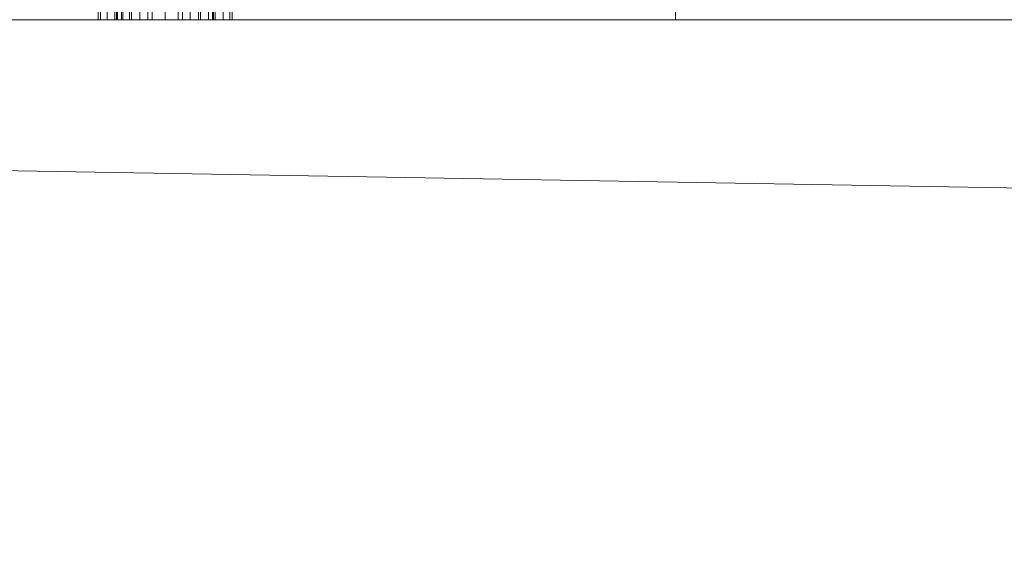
# Model space of a CAD drawing. Header units: inches. Extents: x 15 to 638, y -384 to 556.
# Tile 468 of 656: x 137.12 to 148.7, y 449.13 to 455.5. Entities that reach past the tile are written whole.
import ezdxf

# ---------------------------------------------------------------- set-up
doc = ezdxf.new("R2010")
doc.units = ezdxf.units.IN
doc.header["$MEASUREMENT"] = 0
for name, color, linetype, lineweight in [('A-FLOR', 192, 'Continuous', 9), ('A-FLOR-HRAL', 11, 'Continuous', 9), ('A-WALL', 90, 'Continuous', 9)]:
    doc.layers.add(name, color=color, linetype=linetype, lineweight=lineweight)

# ---------------------------------------------------------------- blocks, each defined once
blk = doc.blocks.new('Railing - Railing-5510912-_3D_')
at = {"layer": 'A-FLOR-HRAL'}
mesh = blk.add_polyface(dxfattribs=at)
corners = [(138.242, 455.5, 29.921), (138.262, 455.5, 30.074), (138.321, 455.5, 30.217), (138.415, 455.5, 30.339), (138.537, 455.5, 30.433), (138.679, 455.5, 30.492), (138.832, 455.5, 30.512), (138.985, 455.5, 30.492), (139.127, 455.5, 30.433), (139.25, 455.5, 30.339), (139.344, 455.5, 30.217), (139.403, 455.5, 30.074), (139.423, 455.5, 29.921), (139.423, 503.313, 29.921), (139.403, 503.361, 30.074), (139.344, 503.406, 30.217), (139.25, 503.445, 30.339), (139.127, 503.475, 30.433), (138.985, 503.494, 30.492), (138.832, 503.5, 30.512), (138.679, 503.494, 30.492), (138.537, 503.475, 30.433), (138.415, 503.445, 30.339), (138.321, 503.406, 30.217), (138.262, 503.361, 30.074), (138.242, 503.313, 29.921)]
mesh.append_faces([[corners[k] for k in face] for face in [(20, 5, 6, 19), (5, 20, 21, 4), (3, 22, 23, 2), (4, 21, 22, 3), (2, 23, 24, 1)]], dxfattribs={"vtx0": -1, "vtx2": -1})
mesh.append_faces([[corners[k] for k in face] for face in [(13, 14, 11, 12)]], dxfattribs={"vtx1": -1})
mesh.append_faces([[corners[k] for k in face] for face in [(14, 15, 10, 11), (16, 17, 8, 9), (15, 16, 9, 10), (17, 18, 7, 8), (6, 7, 18, 19)]], dxfattribs={"vtx1": -1, "vtx3": -1})
mesh.append_faces([[corners[k] for k in face] for face in [(25, 0, 1, 24)]], dxfattribs={"vtx2": -1})
mesh = blk.add_polyface(dxfattribs=at)
corners = [(138.242, 455.5, 25), (138.262, 455.5, 25.153), (138.321, 455.5, 25.295), (138.415, 455.5, 25.418), (138.537, 455.5, 25.511), (138.679, 455.5, 25.57), (138.832, 455.5, 25.591), (138.985, 455.5, 25.57), (139.127, 455.5, 25.511), (139.25, 455.5, 25.418), (139.344, 455.5, 25.295), (139.403, 455.5, 25.153), (139.423, 455.5, 25), (139.423, 503.313, 25), (139.403, 503.361, 25.153), (139.344, 503.406, 25.295), (139.25, 503.445, 25.418), (139.127, 503.475, 25.511), (138.985, 503.494, 25.57), (138.832, 503.5, 25.591), (138.679, 503.494, 25.57), (138.537, 503.475, 25.511), (138.415, 503.445, 25.418), (138.321, 503.406, 25.295), (138.262, 503.361, 25.153), (138.242, 503.313, 25)]
mesh.append_faces([[corners[k] for k in face] for face in [(20, 5, 6, 19), (5, 20, 21, 4), (3, 22, 23, 2), (4, 21, 22, 3), (2, 23, 24, 1)]], dxfattribs={"vtx0": -1, "vtx2": -1})
mesh.append_faces([[corners[k] for k in face] for face in [(13, 14, 11, 12)]], dxfattribs={"vtx1": -1})
mesh.append_faces([[corners[k] for k in face] for face in [(14, 15, 10, 11), (16, 17, 8, 9), (15, 16, 9, 10), (17, 18, 7, 8), (6, 7, 18, 19)]], dxfattribs={"vtx1": -1, "vtx3": -1})
mesh.append_faces([[corners[k] for k in face] for face in [(25, 0, 1, 24)]], dxfattribs={"vtx2": -1})
mesh = blk.add_polyface(dxfattribs=at)
corners = [(138.242, 455.5, 20.079), (138.262, 455.5, 20.232), (138.321, 455.5, 20.374), (138.415, 455.5, 20.496), (138.537, 455.5, 20.59), (138.679, 455.5, 20.649), (138.832, 455.5, 20.669), (138.985, 455.5, 20.649), (139.127, 455.5, 20.59), (139.25, 455.5, 20.496), (139.344, 455.5, 20.374), (139.403, 455.5, 20.232), (139.423, 455.5, 20.079), (139.423, 503.313, 20.079), (139.403, 503.361, 20.232), (139.344, 503.406, 20.374), (139.25, 503.445, 20.496), (139.127, 503.475, 20.59), (138.985, 503.494, 20.649), (138.832, 503.5, 20.669), (138.679, 503.494, 20.649), (138.537, 503.475, 20.59), (138.415, 503.445, 20.496), (138.321, 503.406, 20.374), (138.262, 503.361, 20.232), (138.242, 503.313, 20.079)]
mesh.append_faces([[corners[k] for k in face] for face in [(20, 5, 6, 19), (5, 20, 21, 4), (3, 22, 23, 2), (4, 21, 22, 3), (2, 23, 24, 1)]], dxfattribs={"vtx0": -1, "vtx2": -1})
mesh.append_faces([[corners[k] for k in face] for face in [(13, 14, 11, 12)]], dxfattribs={"vtx1": -1})
mesh.append_faces([[corners[k] for k in face] for face in [(14, 15, 10, 11), (16, 17, 8, 9), (15, 16, 9, 10), (17, 18, 7, 8), (6, 7, 18, 19)]], dxfattribs={"vtx1": -1, "vtx3": -1})
mesh.append_faces([[corners[k] for k in face] for face in [(25, 0, 1, 24)]], dxfattribs={"vtx2": -1})
mesh = blk.add_polyface(dxfattribs=at)
corners = [(138.242, 455.5, 15.157), (138.262, 455.5, 15.31), (138.321, 455.5, 15.453), (138.415, 455.5, 15.575), (138.537, 455.5, 15.669), (138.679, 455.5, 15.728), (138.832, 455.5, 15.748), (138.985, 455.5, 15.728), (139.127, 455.5, 15.669), (139.25, 455.5, 15.575), (139.344, 455.5, 15.453), (139.403, 455.5, 15.31), (139.423, 455.5, 15.157), (139.423, 503.313, 15.157), (139.403, 503.361, 15.31), (139.344, 503.406, 15.453), (139.25, 503.445, 15.575), (139.127, 503.475, 15.669), (138.985, 503.494, 15.728), (138.832, 503.5, 15.748), (138.679, 503.494, 15.728), (138.537, 503.475, 15.669), (138.415, 503.445, 15.575), (138.321, 503.406, 15.453), (138.262, 503.361, 15.31), (138.242, 503.313, 15.157)]
mesh.append_faces([[corners[k] for k in face] for face in [(20, 5, 6, 19), (5, 20, 21, 4), (3, 22, 23, 2), (4, 21, 22, 3), (2, 23, 24, 1)]], dxfattribs={"vtx0": -1, "vtx2": -1})
mesh.append_faces([[corners[k] for k in face] for face in [(13, 14, 11, 12)]], dxfattribs={"vtx1": -1})
mesh.append_faces([[corners[k] for k in face] for face in [(14, 15, 10, 11), (16, 17, 8, 9), (15, 16, 9, 10), (17, 18, 7, 8), (6, 7, 18, 19)]], dxfattribs={"vtx1": -1, "vtx3": -1})
mesh.append_faces([[corners[k] for k in face] for face in [(25, 0, 1, 24)]], dxfattribs={"vtx2": -1})
mesh = blk.add_polyface(dxfattribs=at)
corners = [(138.242, 455.5, 10.236), (138.262, 455.5, 10.389), (138.321, 455.5, 10.531), (138.415, 455.5, 10.654), (138.537, 455.5, 10.748), (138.679, 455.5, 10.807), (138.832, 455.5, 10.827), (138.985, 455.5, 10.807), (139.127, 455.5, 10.748), (139.25, 455.5, 10.654), (139.344, 455.5, 10.531), (139.403, 455.5, 10.389), (139.423, 455.5, 10.236), (139.423, 503.313, 10.236), (139.403, 503.361, 10.389), (139.344, 503.406, 10.531), (139.25, 503.445, 10.654), (139.127, 503.475, 10.748), (138.985, 503.494, 10.807), (138.832, 503.5, 10.827), (138.679, 503.494, 10.807), (138.537, 503.475, 10.748), (138.415, 503.445, 10.654), (138.321, 503.406, 10.531), (138.262, 503.361, 10.389), (138.242, 503.313, 10.236)]
mesh.append_faces([[corners[k] for k in face] for face in [(20, 5, 6, 19), (5, 20, 21, 4), (3, 22, 23, 2), (4, 21, 22, 3), (2, 23, 24, 1)]], dxfattribs={"vtx0": -1, "vtx2": -1})
mesh.append_faces([[corners[k] for k in face] for face in [(13, 14, 11, 12)]], dxfattribs={"vtx1": -1})
mesh.append_faces([[corners[k] for k in face] for face in [(14, 15, 10, 11), (16, 17, 8, 9), (15, 16, 9, 10), (17, 18, 7, 8), (6, 7, 18, 19)]], dxfattribs={"vtx1": -1, "vtx3": -1})
mesh.append_faces([[corners[k] for k in face] for face in [(25, 0, 1, 24)]], dxfattribs={"vtx2": -1})
mesh = blk.add_polyface(dxfattribs=at)
corners = [(138.242, 455.5, 5.315), (138.262, 455.5, 5.468), (138.321, 455.5, 5.61), (138.415, 455.5, 5.733), (138.537, 455.5, 5.826), (138.679, 455.5, 5.885), (138.832, 455.5, 5.906), (138.985, 455.5, 5.885), (139.127, 455.5, 5.826), (139.25, 455.5, 5.733), (139.344, 455.5, 5.61), (139.403, 455.5, 5.468), (139.423, 455.5, 5.315), (139.423, 503.313, 5.315), (139.403, 503.361, 5.468), (139.344, 503.406, 5.61), (139.25, 503.445, 5.733), (139.127, 503.475, 5.826), (138.985, 503.494, 5.885), (138.832, 503.5, 5.906), (138.679, 503.494, 5.885), (138.537, 503.475, 5.826), (138.415, 503.445, 5.733), (138.321, 503.406, 5.61), (138.262, 503.361, 5.468), (138.242, 503.313, 5.315)]
mesh.append_faces([[corners[k] for k in face] for face in [(20, 5, 6, 19), (5, 20, 21, 4), (3, 22, 23, 2), (4, 21, 22, 3), (2, 23, 24, 1)]], dxfattribs={"vtx0": -1, "vtx2": -1})
mesh.append_faces([[corners[k] for k in face] for face in [(13, 14, 11, 12)]], dxfattribs={"vtx1": -1})
mesh.append_faces([[corners[k] for k in face] for face in [(14, 15, 10, 11), (16, 17, 8, 9), (15, 16, 9, 10), (17, 18, 7, 8), (6, 7, 18, 19)]], dxfattribs={"vtx1": -1, "vtx3": -1})
mesh.append_faces([[corners[k] for k in face] for face in [(25, 0, 1, 24)]], dxfattribs={"vtx2": -1})
mesh = blk.add_polyface(dxfattribs=at)
corners = [(139.423, 455.5, 29.921), (139.403, 455.5, 29.768), (139.344, 455.5, 29.626), (139.25, 455.5, 29.504), (139.127, 455.5, 29.41), (138.985, 455.5, 29.351), (138.832, 455.5, 29.331), (138.679, 455.5, 29.351), (138.537, 455.5, 29.41), (138.415, 455.5, 29.504), (138.321, 455.5, 29.626), (138.262, 455.5, 29.768), (138.242, 455.5, 29.921), (138.242, 503.313, 29.921), (138.262, 503.264, 29.768), (138.321, 503.219, 29.626), (138.415, 503.18, 29.504), (138.537, 503.15, 29.41), (138.679, 503.132, 29.351), (138.832, 503.125, 29.331), (138.985, 503.132, 29.351), (139.127, 503.15, 29.41), (139.25, 503.18, 29.504), (139.344, 503.219, 29.626), (139.403, 503.264, 29.768), (139.423, 503.313, 29.921)]
mesh.append_faces([[corners[k] for k in face] for face in [(11, 14, 15, 10), (8, 17, 18, 7), (9, 16, 17, 8), (10, 15, 16, 9), (19, 6, 7, 18)]], dxfattribs={"vtx0": -1, "vtx2": -1})
mesh.append_faces([[corners[k] for k in face] for face in [(21, 22, 3, 4), (20, 21, 4, 5), (23, 24, 1, 2), (22, 23, 2, 3), (19, 20, 5, 6)]], dxfattribs={"vtx1": -1, "vtx3": -1})
mesh.append_faces([[corners[k] for k in face] for face in [(12, 13, 14, 11)]], dxfattribs={"vtx2": -1})
mesh.append_faces([[corners[k] for k in face] for face in [(24, 25, 0, 1)]], dxfattribs={"vtx3": -1})
mesh = blk.add_polyface(dxfattribs=at)
corners = [(139.423, 455.5, 25), (139.403, 455.5, 24.847), (139.344, 455.5, 24.705), (139.25, 455.5, 24.582), (139.127, 455.5, 24.489), (138.985, 455.5, 24.43), (138.832, 455.5, 24.409), (138.679, 455.5, 24.43), (138.537, 455.5, 24.489), (138.415, 455.5, 24.582), (138.321, 455.5, 24.705), (138.262, 455.5, 24.847), (138.242, 455.5, 25), (138.242, 503.313, 25), (138.262, 503.264, 24.847), (138.321, 503.219, 24.705), (138.415, 503.18, 24.582), (138.537, 503.15, 24.489), (138.679, 503.132, 24.43), (138.832, 503.125, 24.409), (138.985, 503.132, 24.43), (139.127, 503.15, 24.489), (139.25, 503.18, 24.582), (139.344, 503.219, 24.705), (139.403, 503.264, 24.847), (139.423, 503.313, 25)]
mesh.append_faces([[corners[k] for k in face] for face in [(11, 14, 15, 10), (8, 17, 18, 7), (9, 16, 17, 8), (10, 15, 16, 9), (19, 6, 7, 18)]], dxfattribs={"vtx0": -1, "vtx2": -1})
mesh.append_faces([[corners[k] for k in face] for face in [(21, 22, 3, 4), (20, 21, 4, 5), (23, 24, 1, 2), (22, 23, 2, 3), (19, 20, 5, 6)]], dxfattribs={"vtx1": -1, "vtx3": -1})
mesh.append_faces([[corners[k] for k in face] for face in [(12, 13, 14, 11)]], dxfattribs={"vtx2": -1})
mesh.append_faces([[corners[k] for k in face] for face in [(24, 25, 0, 1)]], dxfattribs={"vtx3": -1})
mesh = blk.add_polyface(dxfattribs=at)
corners = [(139.423, 455.5, 20.079), (139.403, 455.5, 19.926), (139.344, 455.5, 19.783), (139.25, 455.5, 19.661), (139.127, 455.5, 19.567), (138.985, 455.5, 19.508), (138.832, 455.5, 19.488), (138.679, 455.5, 19.508), (138.537, 455.5, 19.567), (138.415, 455.5, 19.661), (138.321, 455.5, 19.783), (138.262, 455.5, 19.926), (138.242, 455.5, 20.079), (138.242, 503.313, 20.079), (138.262, 503.264, 19.926), (138.321, 503.219, 19.783), (138.415, 503.18, 19.661), (138.537, 503.15, 19.567), (138.679, 503.132, 19.508), (138.832, 503.125, 19.488), (138.985, 503.132, 19.508), (139.127, 503.15, 19.567), (139.25, 503.18, 19.661), (139.344, 503.219, 19.783), (139.403, 503.264, 19.926), (139.423, 503.313, 20.079)]
mesh.append_faces([[corners[k] for k in face] for face in [(11, 14, 15, 10), (8, 17, 18, 7), (9, 16, 17, 8), (10, 15, 16, 9), (19, 6, 7, 18)]], dxfattribs={"vtx0": -1, "vtx2": -1})
mesh.append_faces([[corners[k] for k in face] for face in [(21, 22, 3, 4), (20, 21, 4, 5), (23, 24, 1, 2), (22, 23, 2, 3), (19, 20, 5, 6)]], dxfattribs={"vtx1": -1, "vtx3": -1})
mesh.append_faces([[corners[k] for k in face] for face in [(12, 13, 14, 11)]], dxfattribs={"vtx2": -1})
mesh.append_faces([[corners[k] for k in face] for face in [(24, 25, 0, 1)]], dxfattribs={"vtx3": -1})
mesh = blk.add_polyface(dxfattribs=at)
corners = [(139.423, 455.5, 15.157), (139.403, 455.5, 15.005), (139.344, 455.5, 14.862), (139.25, 455.5, 14.74), (139.127, 455.5, 14.646), (138.985, 455.5, 14.587), (138.832, 455.5, 14.567), (138.679, 455.5, 14.587), (138.537, 455.5, 14.646), (138.415, 455.5, 14.74), (138.321, 455.5, 14.862), (138.262, 455.5, 15.005), (138.242, 455.5, 15.157), (138.242, 503.313, 15.157), (138.262, 503.264, 15.005), (138.321, 503.219, 14.862), (138.415, 503.18, 14.74), (138.537, 503.15, 14.646), (138.679, 503.132, 14.587), (138.832, 503.125, 14.567), (138.985, 503.132, 14.587), (139.127, 503.15, 14.646), (139.25, 503.18, 14.74), (139.344, 503.219, 14.862), (139.403, 503.264, 15.005), (139.423, 503.313, 15.157)]
mesh.append_faces([[corners[k] for k in face] for face in [(11, 14, 15, 10), (8, 17, 18, 7), (9, 16, 17, 8), (10, 15, 16, 9), (19, 6, 7, 18)]], dxfattribs={"vtx0": -1, "vtx2": -1})
mesh.append_faces([[corners[k] for k in face] for face in [(21, 22, 3, 4), (20, 21, 4, 5), (23, 24, 1, 2), (22, 23, 2, 3), (19, 20, 5, 6)]], dxfattribs={"vtx1": -1, "vtx3": -1})
mesh.append_faces([[corners[k] for k in face] for face in [(12, 13, 14, 11)]], dxfattribs={"vtx2": -1})
mesh.append_faces([[corners[k] for k in face] for face in [(24, 25, 0, 1)]], dxfattribs={"vtx3": -1})
mesh = blk.add_polyface(dxfattribs=at)
corners = [(139.423, 455.5, 10.236), (139.403, 455.5, 10.083), (139.344, 455.5, 9.941), (139.25, 455.5, 9.819), (139.127, 455.5, 9.725), (138.985, 455.5, 9.666), (138.832, 455.5, 9.646), (138.679, 455.5, 9.666), (138.537, 455.5, 9.725), (138.415, 455.5, 9.819), (138.321, 455.5, 9.941), (138.262, 455.5, 10.083), (138.242, 455.5, 10.236), (138.242, 503.313, 10.236), (138.262, 503.264, 10.083), (138.321, 503.219, 9.941), (138.415, 503.18, 9.819), (138.537, 503.15, 9.725), (138.679, 503.132, 9.666), (138.832, 503.125, 9.646), (138.985, 503.132, 9.666), (139.127, 503.15, 9.725), (139.25, 503.18, 9.819), (139.344, 503.219, 9.941), (139.403, 503.264, 10.083), (139.423, 503.313, 10.236)]
mesh.append_faces([[corners[k] for k in face] for face in [(11, 14, 15, 10), (8, 17, 18, 7), (9, 16, 17, 8), (10, 15, 16, 9), (19, 6, 7, 18)]], dxfattribs={"vtx0": -1, "vtx2": -1})
mesh.append_faces([[corners[k] for k in face] for face in [(21, 22, 3, 4), (20, 21, 4, 5), (23, 24, 1, 2), (22, 23, 2, 3), (19, 20, 5, 6)]], dxfattribs={"vtx1": -1, "vtx3": -1})
mesh.append_faces([[corners[k] for k in face] for face in [(12, 13, 14, 11)]], dxfattribs={"vtx2": -1})
mesh.append_faces([[corners[k] for k in face] for face in [(24, 25, 0, 1)]], dxfattribs={"vtx3": -1})
mesh = blk.add_polyface(dxfattribs=at)
corners = [(139.423, 455.5, 5.315), (139.403, 455.5, 5.162), (139.344, 455.5, 5.02), (139.25, 455.5, 4.897), (139.127, 455.5, 4.804), (138.985, 455.5, 4.745), (138.832, 455.5, 4.724), (138.679, 455.5, 4.745), (138.537, 455.5, 4.804), (138.415, 455.5, 4.897), (138.321, 455.5, 5.02), (138.262, 455.5, 5.162), (138.242, 455.5, 5.315), (138.242, 503.313, 5.315), (138.262, 503.264, 5.162), (138.321, 503.219, 5.02), (138.415, 503.18, 4.897), (138.537, 503.15, 4.804), (138.679, 503.132, 4.745), (138.832, 503.125, 4.724), (138.985, 503.132, 4.745), (139.127, 503.15, 4.804), (139.25, 503.18, 4.897), (139.344, 503.219, 5.02), (139.403, 503.264, 5.162), (139.423, 503.313, 5.315)]
mesh.append_faces([[corners[k] for k in face] for face in [(11, 14, 15, 10), (8, 17, 18, 7), (9, 16, 17, 8), (10, 15, 16, 9), (19, 6, 7, 18)]], dxfattribs={"vtx0": -1, "vtx2": -1})
mesh.append_faces([[corners[k] for k in face] for face in [(21, 22, 3, 4), (20, 21, 4, 5), (23, 24, 1, 2), (22, 23, 2, 3), (19, 20, 5, 6)]], dxfattribs={"vtx1": -1, "vtx3": -1})
mesh.append_faces([[corners[k] for k in face] for face in [(12, 13, 14, 11)]], dxfattribs={"vtx2": -1})
mesh.append_faces([[corners[k] for k in face] for face in [(24, 25, 0, 1)]], dxfattribs={"vtx3": -1})
mesh = blk.add_polyface(dxfattribs=at)
corners = [(138.242, 455.5, 29.921), (138.262, 455.5, 29.768), (138.321, 455.5, 29.626), (138.415, 455.5, 29.504), (138.537, 455.5, 29.41), (138.679, 455.5, 29.351), (138.832, 455.5, 29.331), (138.985, 455.5, 29.351), (139.127, 455.5, 29.41), (139.25, 455.5, 29.504), (139.344, 455.5, 29.626), (139.403, 455.5, 29.768), (139.423, 455.5, 29.921), (139.403, 455.5, 30.074), (139.344, 455.5, 30.217), (139.25, 455.5, 30.339), (139.127, 455.5, 30.433), (138.985, 455.5, 30.492), (138.832, 455.5, 30.512), (138.679, 455.5, 30.492), (138.537, 455.5, 30.433), (138.415, 455.5, 30.339), (138.321, 455.5, 30.217), (138.262, 455.5, 30.074)]
mesh.append_faces([[corners[k] for k in face] for face in [(13, 10, 11, 12), (16, 13, 14, 15)]], dxfattribs={"vtx0": -1})
mesh.append_faces([[corners[k] for k in face] for face in [(6, 2, 5)]], dxfattribs={"vtx0": -1, "vtx1": -1})
mesh.append_faces([[corners[k] for k in face] for face in [(13, 16, 22)]], dxfattribs={"vtx0": -1, "vtx1": -1, "vtx2": -1})
mesh.append_faces([[corners[k] for k in face] for face in [(22, 0, 10, 13)]], dxfattribs={"vtx0": -1, "vtx1": -1, "vtx2": -1, "vtx3": -1})
mesh.append_faces([[corners[k] for k in face] for face in [(4, 5, 2, 3)]], dxfattribs={"vtx1": -1})
mesh.append_faces([[corners[k] for k in face] for face in [(18, 19, 22, 16)]], dxfattribs={"vtx1": -1, "vtx2": -1, "vtx3": -1})
mesh.append_faces([[corners[k] for k in face] for face in [(20, 21, 22, 19), (16, 17, 18), (22, 23, 0)]], dxfattribs={"vtx2": -1})
mesh.append_faces([[corners[k] for k in face] for face in [(0, 1, 2, 10), (6, 7, 8, 2), (8, 9, 10, 2)]], dxfattribs={"vtx2": -1, "vtx3": -1})
mesh = blk.add_polyface(dxfattribs=at)
corners = [(138.242, 455.5, 25), (138.262, 455.5, 24.847), (138.321, 455.5, 24.705), (138.415, 455.5, 24.582), (138.537, 455.5, 24.489), (138.679, 455.5, 24.43), (138.832, 455.5, 24.409), (138.985, 455.5, 24.43), (139.127, 455.5, 24.489), (139.25, 455.5, 24.582), (139.344, 455.5, 24.705), (139.403, 455.5, 24.847), (139.423, 455.5, 25), (139.403, 455.5, 25.153), (139.344, 455.5, 25.295), (139.25, 455.5, 25.418), (139.127, 455.5, 25.511), (138.985, 455.5, 25.57), (138.832, 455.5, 25.591), (138.679, 455.5, 25.57), (138.537, 455.5, 25.511), (138.415, 455.5, 25.418), (138.321, 455.5, 25.295), (138.262, 455.5, 25.153)]
mesh.append_faces([[corners[k] for k in face] for face in [(13, 10, 11, 12), (16, 13, 14, 15)]], dxfattribs={"vtx0": -1})
mesh.append_faces([[corners[k] for k in face] for face in [(6, 2, 5)]], dxfattribs={"vtx0": -1, "vtx1": -1})
mesh.append_faces([[corners[k] for k in face] for face in [(13, 16, 22)]], dxfattribs={"vtx0": -1, "vtx1": -1, "vtx2": -1})
mesh.append_faces([[corners[k] for k in face] for face in [(22, 0, 10, 13)]], dxfattribs={"vtx0": -1, "vtx1": -1, "vtx2": -1, "vtx3": -1})
mesh.append_faces([[corners[k] for k in face] for face in [(4, 5, 2, 3)]], dxfattribs={"vtx1": -1})
mesh.append_faces([[corners[k] for k in face] for face in [(18, 19, 22, 16)]], dxfattribs={"vtx1": -1, "vtx2": -1, "vtx3": -1})
mesh.append_faces([[corners[k] for k in face] for face in [(20, 21, 22, 19), (16, 17, 18), (22, 23, 0)]], dxfattribs={"vtx2": -1})
mesh.append_faces([[corners[k] for k in face] for face in [(0, 1, 2, 10), (6, 7, 8, 2), (8, 9, 10, 2)]], dxfattribs={"vtx2": -1, "vtx3": -1})
mesh = blk.add_polyface(dxfattribs=at)
corners = [(138.242, 455.5, 20.079), (138.262, 455.5, 19.926), (138.321, 455.5, 19.783), (138.415, 455.5, 19.661), (138.537, 455.5, 19.567), (138.679, 455.5, 19.508), (138.832, 455.5, 19.488), (138.985, 455.5, 19.508), (139.127, 455.5, 19.567), (139.25, 455.5, 19.661), (139.344, 455.5, 19.783), (139.403, 455.5, 19.926), (139.423, 455.5, 20.079), (139.403, 455.5, 20.232), (139.344, 455.5, 20.374), (139.25, 455.5, 20.496), (139.127, 455.5, 20.59), (138.985, 455.5, 20.649), (138.832, 455.5, 20.669), (138.679, 455.5, 20.649), (138.537, 455.5, 20.59), (138.415, 455.5, 20.496), (138.321, 455.5, 20.374), (138.262, 455.5, 20.232)]
mesh.append_faces([[corners[k] for k in face] for face in [(13, 10, 11, 12), (18, 16, 17)]], dxfattribs={"vtx0": -1})
mesh.append_faces([[corners[k] for k in face] for face in [(10, 2, 6), (18, 22, 14)]], dxfattribs={"vtx0": -1, "vtx1": -1, "vtx2": -1})
mesh.append_faces([[corners[k] for k in face] for face in [(22, 0, 10, 14)]], dxfattribs={"vtx0": -1, "vtx1": -1, "vtx2": -1, "vtx3": -1})
mesh.append_faces([[corners[k] for k in face] for face in [(10, 13, 14)]], dxfattribs={"vtx0": -1, "vtx2": -1})
mesh.append_faces([[corners[k] for k in face] for face in [(5, 6, 4), (9, 10, 8)]], dxfattribs={"vtx1": -1})
mesh.append_faces([[corners[k] for k in face] for face in [(18, 19, 20), (22, 23, 0)]], dxfattribs={"vtx2": -1})
mesh.append_faces([[corners[k] for k in face] for face in [(2, 3, 4, 6), (0, 1, 2, 10), (6, 7, 8, 10), (20, 21, 22, 18), (14, 15, 16, 18)]], dxfattribs={"vtx2": -1, "vtx3": -1})
mesh = blk.add_polyface(dxfattribs=at)
corners = [(138.242, 455.5, 15.157), (138.262, 455.5, 15.005), (138.321, 455.5, 14.862), (138.415, 455.5, 14.74), (138.537, 455.5, 14.646), (138.679, 455.5, 14.587), (138.832, 455.5, 14.567), (138.985, 455.5, 14.587), (139.127, 455.5, 14.646), (139.25, 455.5, 14.74), (139.344, 455.5, 14.862), (139.403, 455.5, 15.005), (139.423, 455.5, 15.157), (139.403, 455.5, 15.31), (139.344, 455.5, 15.453), (139.25, 455.5, 15.575), (139.127, 455.5, 15.669), (138.985, 455.5, 15.728), (138.832, 455.5, 15.748), (138.679, 455.5, 15.728), (138.537, 455.5, 15.669), (138.415, 455.5, 15.575), (138.321, 455.5, 15.453), (138.262, 455.5, 15.31)]
mesh.append_faces([[corners[k] for k in face] for face in [(13, 10, 11, 12), (18, 16, 17)]], dxfattribs={"vtx0": -1})
mesh.append_faces([[corners[k] for k in face] for face in [(10, 2, 6), (18, 22, 14)]], dxfattribs={"vtx0": -1, "vtx1": -1, "vtx2": -1})
mesh.append_faces([[corners[k] for k in face] for face in [(22, 0, 10, 14)]], dxfattribs={"vtx0": -1, "vtx1": -1, "vtx2": -1, "vtx3": -1})
mesh.append_faces([[corners[k] for k in face] for face in [(10, 13, 14)]], dxfattribs={"vtx0": -1, "vtx2": -1})
mesh.append_faces([[corners[k] for k in face] for face in [(5, 6, 4), (9, 10, 8)]], dxfattribs={"vtx1": -1})
mesh.append_faces([[corners[k] for k in face] for face in [(18, 19, 20), (22, 23, 0)]], dxfattribs={"vtx2": -1})
mesh.append_faces([[corners[k] for k in face] for face in [(2, 3, 4, 6), (0, 1, 2, 10), (6, 7, 8, 10), (20, 21, 22, 18), (14, 15, 16, 18)]], dxfattribs={"vtx2": -1, "vtx3": -1})
mesh = blk.add_polyface(dxfattribs=at)
corners = [(138.242, 455.5, 10.236), (138.262, 455.5, 10.083), (138.321, 455.5, 9.941), (138.415, 455.5, 9.819), (138.537, 455.5, 9.725), (138.679, 455.5, 9.666), (138.832, 455.5, 9.646), (138.985, 455.5, 9.666), (139.127, 455.5, 9.725), (139.25, 455.5, 9.819), (139.344, 455.5, 9.941), (139.403, 455.5, 10.083), (139.423, 455.5, 10.236), (139.403, 455.5, 10.389), (139.344, 455.5, 10.531), (139.25, 455.5, 10.654), (139.127, 455.5, 10.748), (138.985, 455.5, 10.807), (138.832, 455.5, 10.827), (138.679, 455.5, 10.807), (138.537, 455.5, 10.748), (138.415, 455.5, 10.654), (138.321, 455.5, 10.531), (138.262, 455.5, 10.389)]
mesh.append_faces([[corners[k] for k in face] for face in [(13, 10, 11, 12), (18, 16, 17)]], dxfattribs={"vtx0": -1})
mesh.append_faces([[corners[k] for k in face] for face in [(22, 10, 14, 18)]], dxfattribs={"vtx0": -1, "vtx1": -1, "vtx2": -1, "vtx3": -1})
mesh.append_faces([[corners[k] for k in face] for face in [(10, 13, 14)]], dxfattribs={"vtx0": -1, "vtx2": -1})
mesh.append_faces([[corners[k] for k in face] for face in [(5, 6, 4)]], dxfattribs={"vtx1": -1})
mesh.append_faces([[corners[k] for k in face] for face in [(1, 2, 10, 22)]], dxfattribs={"vtx1": -1, "vtx2": -1, "vtx3": -1})
mesh.append_faces([[corners[k] for k in face] for face in [(23, 0, 1, 22), (18, 19, 20)]], dxfattribs={"vtx2": -1})
mesh.append_faces([[corners[k] for k in face] for face in [(2, 3, 4, 6), (6, 7, 8, 2), (8, 9, 10, 2), (20, 21, 22, 18), (14, 15, 16, 18)]], dxfattribs={"vtx2": -1, "vtx3": -1})
mesh = blk.add_polyface(dxfattribs=at)
corners = [(138.242, 455.5, 5.315), (138.262, 455.5, 5.162), (138.321, 455.5, 5.02), (138.415, 455.5, 4.897), (138.537, 455.5, 4.804), (138.679, 455.5, 4.745), (138.832, 455.5, 4.724), (138.985, 455.5, 4.745), (139.127, 455.5, 4.804), (139.25, 455.5, 4.897), (139.344, 455.5, 5.02), (139.403, 455.5, 5.162), (139.423, 455.5, 5.315), (139.403, 455.5, 5.468), (139.344, 455.5, 5.61), (139.25, 455.5, 5.733), (139.127, 455.5, 5.826), (138.985, 455.5, 5.885), (138.832, 455.5, 5.906), (138.679, 455.5, 5.885), (138.537, 455.5, 5.826), (138.415, 455.5, 5.733), (138.321, 455.5, 5.61), (138.262, 455.5, 5.468)]
mesh.append_faces([[corners[k] for k in face] for face in [(18, 16, 17)]], dxfattribs={"vtx0": -1})
mesh.append_faces([[corners[k] for k in face] for face in [(11, 14, 10)]], dxfattribs={"vtx0": -1, "vtx1": -1})
mesh.append_faces([[corners[k] for k in face] for face in [(18, 22, 14)]], dxfattribs={"vtx0": -1, "vtx1": -1, "vtx2": -1})
mesh.append_faces([[corners[k] for k in face] for face in [(22, 0, 10, 14)]], dxfattribs={"vtx0": -1, "vtx1": -1, "vtx2": -1, "vtx3": -1})
mesh.append_faces([[corners[k] for k in face] for face in [(5, 6, 4)]], dxfattribs={"vtx1": -1})
mesh.append_faces([[corners[k] for k in face] for face in [(18, 19, 20), (22, 23, 0)]], dxfattribs={"vtx2": -1})
mesh.append_faces([[corners[k] for k in face] for face in [(2, 3, 4, 6), (0, 1, 2, 10), (6, 7, 8, 2), (8, 9, 10, 2), (20, 21, 22, 18), (14, 15, 16, 18)]], dxfattribs={"vtx2": -1, "vtx3": -1})
mesh.append_faces([[corners[k] for k in face] for face in [(11, 12, 13, 14)]], dxfattribs={"vtx3": -1})
blk = doc.blocks.new('Top Rail Type - Top Rail_Internal_-5510999-_3D_')
at = {"layer": 'A-FLOR-HRAL'}
mesh = blk.add_polyface(dxfattribs=at)
corners = [(139.62, 503.25, 34.646), (139.593, 503.315, 34.849), (139.514, 503.375, 35.039), (139.389, 503.427, 35.202), (139.226, 503.467, 35.328), (139.036, 503.491, 35.406), (138.832, 503.5, 35.433), (138.628, 503.491, 35.406), (138.438, 503.467, 35.328), (138.275, 503.427, 35.202), (138.15, 503.375, 35.039), (138.072, 503.315, 34.849), (138.045, 503.25, 34.646), (138.045, 455.5, 34.646), (138.072, 455.5, 34.849), (138.15, 455.5, 35.039), (138.275, 455.5, 35.202), (138.438, 455.5, 35.328), (138.628, 455.5, 35.406), (138.832, 455.5, 35.433), (139.036, 455.5, 35.406), (139.226, 455.5, 35.328), (139.389, 455.5, 35.202), (139.514, 455.5, 35.039), (139.593, 455.5, 34.849), (139.62, 455.5, 34.646)]
mesh.append_faces([[corners[k] for k in face] for face in [(11, 14, 15, 10), (9, 16, 17, 8), (10, 15, 16, 9), (8, 17, 18, 7), (19, 6, 7, 18)]], dxfattribs={"vtx0": -1, "vtx2": -1})
mesh.append_faces([[corners[k] for k in face] for face in [(20, 21, 4, 5), (21, 22, 3, 4), (23, 24, 1, 2), (22, 23, 2, 3), (19, 20, 5, 6)]], dxfattribs={"vtx1": -1, "vtx3": -1})
mesh.append_faces([[corners[k] for k in face] for face in [(12, 13, 14, 11)]], dxfattribs={"vtx2": -1})
mesh.append_faces([[corners[k] for k in face] for face in [(24, 25, 0, 1)]], dxfattribs={"vtx3": -1})
mesh = blk.add_polyface(dxfattribs=at)
corners = [(138.045, 503.25, 34.646), (138.072, 503.185, 34.442), (138.15, 503.125, 34.252), (138.275, 503.073, 34.089), (138.438, 503.034, 33.964), (138.628, 503.009, 33.885), (138.832, 503, 33.858), (139.036, 503.009, 33.885), (139.226, 503.034, 33.964), (139.389, 503.073, 34.089), (139.514, 503.125, 34.252), (139.593, 503.185, 34.442), (139.62, 503.25, 34.646), (139.62, 455.5, 34.646), (139.593, 455.5, 34.442), (139.514, 455.5, 34.252), (139.389, 455.5, 34.089), (139.226, 455.5, 33.964), (139.036, 455.5, 33.885), (138.832, 455.5, 33.858), (138.628, 455.5, 33.885), (138.438, 455.5, 33.964), (138.275, 455.5, 34.089), (138.15, 455.5, 34.252), (138.072, 455.5, 34.442), (138.045, 455.5, 34.646)]
mesh.append_faces([[corners[k] for k in face] for face in [(1, 24, 25, 0)]], dxfattribs={"vtx0": -1})
mesh.append_faces([[corners[k] for k in face] for face in [(5, 20, 21, 4), (4, 21, 22, 3), (2, 23, 24, 1), (3, 22, 23, 2), (20, 5, 6, 19)]], dxfattribs={"vtx0": -1, "vtx2": -1})
mesh.append_faces([[corners[k] for k in face] for face in [(13, 14, 11, 12)]], dxfattribs={"vtx1": -1})
mesh.append_faces([[corners[k] for k in face] for face in [(14, 15, 10, 11), (16, 17, 8, 9), (15, 16, 9, 10), (17, 18, 7, 8), (6, 7, 18, 19)]], dxfattribs={"vtx1": -1, "vtx3": -1})
mesh = blk.add_polyface(dxfattribs=at)
corners = [(138.045, 455.5, 34.646), (138.072, 455.5, 34.442), (138.15, 455.5, 34.252), (138.275, 455.5, 34.089), (138.438, 455.5, 33.964), (138.628, 455.5, 33.885), (138.832, 455.5, 33.858), (139.036, 455.5, 33.885), (139.226, 455.5, 33.964), (139.389, 455.5, 34.089), (139.514, 455.5, 34.252), (139.593, 455.5, 34.442), (139.62, 455.5, 34.646), (139.593, 455.5, 34.849), (139.514, 455.5, 35.039), (139.389, 455.5, 35.202), (139.226, 455.5, 35.328), (139.036, 455.5, 35.406), (138.832, 455.5, 35.433), (138.628, 455.5, 35.406), (138.438, 455.5, 35.328), (138.275, 455.5, 35.202), (138.15, 455.5, 35.039), (138.072, 455.5, 34.849)]
mesh.append_faces([[corners[k] for k in face] for face in [(10, 8, 9), (1, 23, 0)]], dxfattribs={"vtx0": -1})
mesh.append_faces([[corners[k] for k in face] for face in [(2, 12, 23, 1)]], dxfattribs={"vtx0": -1, "vtx1": -1, "vtx2": -1})
mesh.append_faces([[corners[k] for k in face] for face in [(7, 12, 2, 5)]], dxfattribs={"vtx0": -1, "vtx1": -1, "vtx2": -1, "vtx3": -1})
mesh.append_faces([[corners[k] for k in face] for face in [(20, 23, 16, 17)]], dxfattribs={"vtx0": -1, "vtx1": -1, "vtx3": -1})
mesh.append_faces([[corners[k] for k in face] for face in [(6, 7, 5)]], dxfattribs={"vtx1": -1})
mesh.append_faces([[corners[k] for k in face] for face in [(7, 8, 12)]], dxfattribs={"vtx1": -1, "vtx2": -1})
mesh.append_faces([[corners[k] for k in face] for face in [(21, 22, 23, 20), (3, 4, 5, 2)]], dxfattribs={"vtx2": -1})
mesh.append_faces([[corners[k] for k in face] for face in [(14, 15, 16, 23), (12, 13, 14, 23), (10, 11, 12, 8)]], dxfattribs={"vtx2": -1, "vtx3": -1})
mesh.append_faces([[corners[k] for k in face] for face in [(17, 18, 19, 20)]], dxfattribs={"vtx3": -1})

msp = doc.modelspace()

# ---------------------------------------------------------------- block references
at = {"layer": 'A-FLOR-HRAL'}
for name in ['Top Rail Type - Top Rail_Internal_-5510999-_3D_', 'Railing - Railing-5510912-_3D_']:
    msp.add_blockref(name, (0, 0), dxfattribs=at)

# ---------------------------------------------------------------- meshes
at = {"layer": 'A-FLOR'}
mesh = msp.add_polyface(dxfattribs=at)
corners = [(138.336, 455.5, -2), (138.336, 503.5, -2), (228.336, 503.5, -2), (228.336, 455.5, -2)]
mesh.append_faces([[corners[k] for k in face] for face in [(0, 1, 2, 3)]])
mesh = msp.add_polyface(dxfattribs=at)
corners = [(228.336, 503.5), (138.336, 503.5), (138.336, 455.5), (228.336, 455.5)]
mesh.append_faces([[corners[k] for k in face] for face in [(0, 1, 2, 3)]])
mesh = msp.add_polyface(dxfattribs=at)
corners = [(138.336, 455.5, -2), (138.336, 455.5), (138.336, 503.5), (138.336, 503.5, -2)]
mesh.append_faces([[corners[k] for k in face] for face in [(0, 1, 2, 3)]])
mesh = msp.add_polyface(dxfattribs=at)
corners = [(228.336, 455.5, -2), (228.336, 455.5), (138.336, 455.5), (138.336, 455.5, -2)]
mesh.append_faces([[corners[k] for k in face] for face in [(0, 1, 2, 3)]])
at = {"layer": 'A-WALL'}
mesh = msp.add_polyface(dxfattribs=at)
corners = [(138.336, 503.001), (138.336, 502.017, -6), (138.336, 511.501, -6), (138.336, 510.517, -12), (138.336, 520.001, -12), (138.336, 519.017, -18), (138.336, 556.001, -18), (138.336, 555.017, -24), (138.336, 455.5, -24), (138.336, 455.5)]
mesh.append_faces([[corners[k] for k in face] for face in [(5, 8, 3, 4)]], dxfattribs={"vtx0": -1, "vtx1": -1})
mesh.append_faces([[corners[k] for k in face] for face in [(9, 0, 1, 8)]], dxfattribs={"vtx2": -1})
mesh.append_faces([[corners[k] for k in face] for face in [(1, 2, 3, 8)]], dxfattribs={"vtx2": -1, "vtx3": -1})
mesh.append_faces([[corners[k] for k in face] for face in [(5, 6, 7, 8)]], dxfattribs={"vtx3": -1})
mesh = msp.add_polyface(dxfattribs=at)
corners = [(144.836, 503.001), (144.836, 455.5), (144.836, 455.5, -24), (144.836, 555.017, -24), (144.836, 556.001, -18), (144.836, 519.017, -18), (144.836, 520.001, -12), (144.836, 510.517, -12), (144.836, 511.501, -6), (144.836, 502.017, -6)]
mesh.append_faces([[corners[k] for k in face] for face in [(7, 2, 5, 6), (9, 2, 7, 8)]], dxfattribs={"vtx0": -1, "vtx1": -1})
mesh.append_faces([[corners[k] for k in face] for face in [(3, 4, 5, 2)]], dxfattribs={"vtx2": -1})
mesh.append_faces([[corners[k] for k in face] for face in [(9, 0, 1, 2)]], dxfattribs={"vtx3": -1})
mesh = msp.add_polyface(dxfattribs=at)
corners = [(138.336, 555.017, -24), (144.836, 555.017, -24), (144.836, 455.5, -24), (138.336, 455.5, -24)]
mesh.append_faces([[corners[k] for k in face] for face in [(0, 1, 2, 3)]])
mesh = msp.add_polyface(dxfattribs=at)
corners = [(138.336, 455.5), (144.836, 455.5), (144.836, 503.001), (138.336, 503.001)]
mesh.append_faces([[corners[k] for k in face] for face in [(0, 1, 2, 3)]])
mesh = msp.add_polyface(dxfattribs=at)
corners = [(228.336, 455.5, -6), (228.336, 455.5, -12), (228.336, 455.5, -16), (23.992, 455.5, -16), (23.992, 455.5, -6)]
mesh.append_faces([[corners[k] for k in face] for face in [(1, 4, 0)]], dxfattribs={"vtx0": -1})
mesh.append_faces([[corners[k] for k in face] for face in [(3, 4, 1, 2)]], dxfattribs={"vtx1": -1})
mesh = msp.add_polyface(dxfattribs=at)
corners = [(23.992, 455.5, -16), (484.75, 455.5, -16), (484.75, 445.5, -16), (484.75, 443.5, -16), (33.992, 443.5, -16), (23.992, 443.5, -16)]
mesh.append_faces([[corners[k] for k in face] for face in [(4, 0, 1, 2)]], dxfattribs={"vtx0": -1, "vtx3": -1})
mesh.append_faces([[corners[k] for k in face] for face in [(3, 4, 2)]], dxfattribs={"vtx1": -1})
mesh.append_faces([[corners[k] for k in face] for face in [(4, 5, 0)]], dxfattribs={"vtx2": -1})
mesh = msp.add_polyface(dxfattribs=at)
corners = [(229.25, 455.5, -6), (31.992, 455.5, -6), (23.992, 455.5, -6), (23.992, 443.5, -6), (33.992, 443.5, -6), (229.25, 443.5, -6)]
mesh.append_faces([[corners[k] for k in face] for face in [(0, 1, 4, 5)]], dxfattribs={"vtx1": -1})
mesh.append_faces([[corners[k] for k in face] for face in [(1, 2, 3, 4)]], dxfattribs={"vtx3": -1})
mesh = msp.add_polyface(dxfattribs=at)
corners = [(31.992, 455.5, -6), (31.992, 455.5, 131), (31.992, 455.5, 132), (171.25, 455.5, 132), (171.25, 455.5, 131.5), (174, 455.5, 131.5), (174, 455.5), (171.25, 455.5), (171.25, 455.5, -6)]
mesh.append_faces([[corners[k] for k in face] for face in [(4, 2, 3)]], dxfattribs={"vtx0": -1})
mesh.append_faces([[corners[k] for k in face] for face in [(0, 1, 7, 8)]], dxfattribs={"vtx1": -1})
mesh.append_faces([[corners[k] for k in face] for face in [(1, 2, 4, 7)]], dxfattribs={"vtx1": -1, "vtx2": -1, "vtx3": -1})
mesh.append_faces([[corners[k] for k in face] for face in [(4, 5, 6, 7)]], dxfattribs={"vtx3": -1})
mesh = msp.add_polyface(dxfattribs=at)
corners = [(31.992, 443, -6), (31.992, 455.5, -6), (171.25, 455.5, -6), (171.25, 443, -6)]
mesh.append_faces([[corners[k] for k in face] for face in [(0, 1, 2, 3)]])
mesh = msp.add_polyface(dxfattribs=at)
corners = [(31.992, 443, 132), (171.25, 443, 132), (171.25, 444, 132), (171.25, 455.5, 132), (31.992, 455.5, 132)]
mesh.append_faces([[corners[k] for k in face] for face in [(0, 1, 2)]], dxfattribs={"vtx2": -1})
mesh.append_faces([[corners[k] for k in face] for face in [(2, 3, 4, 0)]], dxfattribs={"vtx3": -1})
mesh = msp.add_polyface(dxfattribs=at)
corners = [(33.992, 455.5, 132), (33.992, 455.5, 150), (624, 455.5, 150), (624, 455.5, 132)]
mesh.append_faces([[corners[k] for k in face] for face in [(1, 2, 3, 0)]])
mesh = msp.add_polyface(dxfattribs=at)
corners = [(624, 445.5, 132), (614, 445.5, 132), (33.992, 445.5, 132), (33.992, 455.5, 132), (624, 455.5, 132)]
mesh.append_faces([[corners[k] for k in face] for face in [(1, 4, 0)]], dxfattribs={"vtx0": -1})
mesh.append_faces([[corners[k] for k in face] for face in [(3, 4, 1, 2)]], dxfattribs={"vtx1": -1})
mesh = msp.add_polyface(dxfattribs=at)
corners = [(33.992, 445.5, 150), (614, 445.5, 150), (624, 445.5, 150), (624, 455.5, 150), (33.992, 455.5, 150)]
mesh.append_faces([[corners[k] for k in face] for face in [(1, 4, 0)]], dxfattribs={"vtx0": -1})
mesh.append_faces([[corners[k] for k in face] for face in [(3, 4, 1, 2)]], dxfattribs={"vtx1": -1})
mesh = msp.add_polyface(dxfattribs=at)
corners = [(138.336, 455.5, -24), (144.836, 455.5, -24), (144.836, 455.5), (138.336, 455.5)]
mesh.append_faces([[corners[k] for k in face] for face in [(0, 1, 2, 3)]])

doc.saveas('drawing.dxf')
